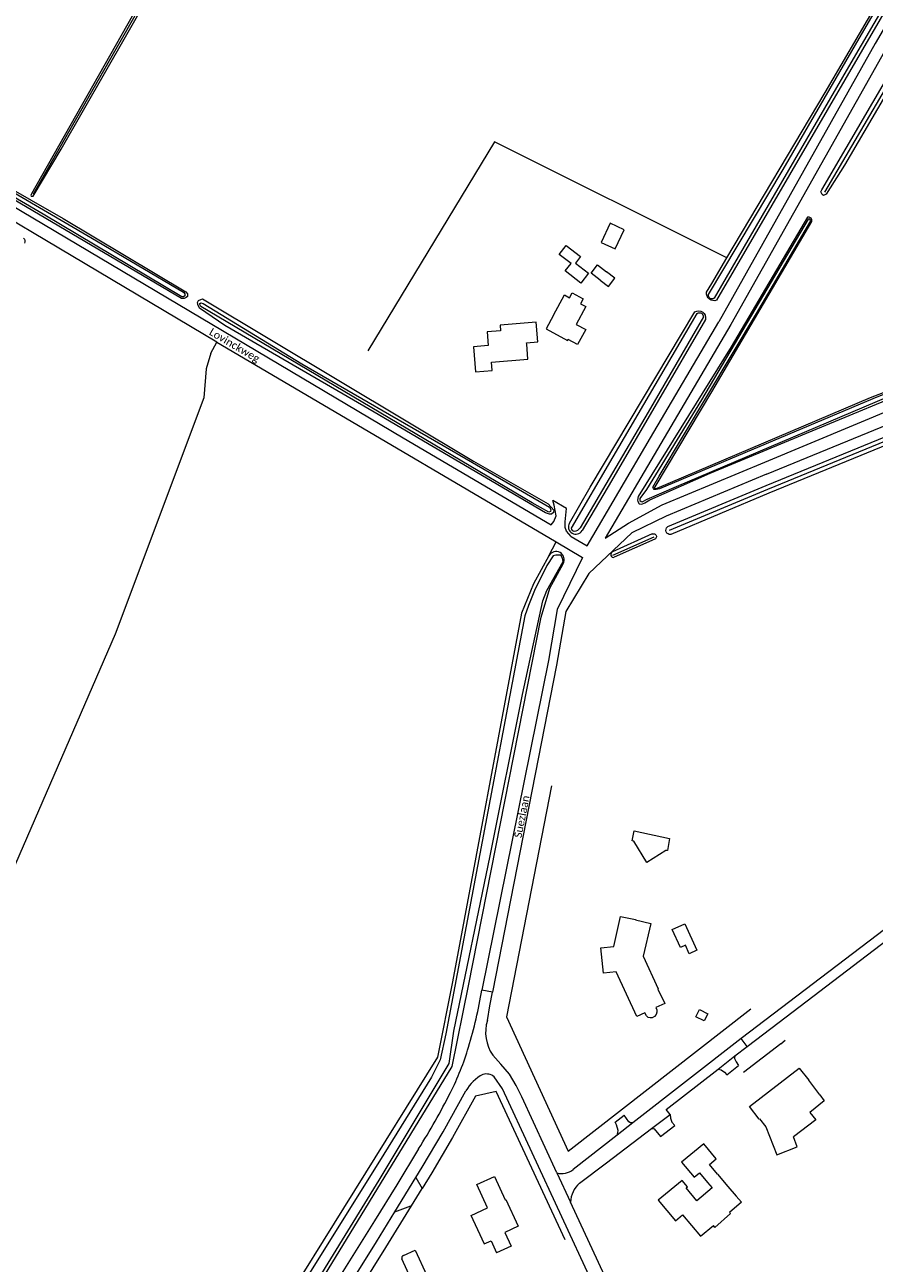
# Model space of a CAD drawing. Extents: x 177628 to 188968, y 384226 to 390673.
# Tile 293 of 393: x 184472 to 184749, y 387731 to 388135. Entities that reach past the tile are written whole.
import ezdxf

# ---------------------------------------------------------------- set-up
doc = ezdxf.new("R2010")
doc.units = 0
for name, color, linetype, lineweight in [('B01_D', 14, 'Continuous', 9), ('B01_F', 14, 'Continuous', 9), ('B01_T', 14, 'Continuous', 9), ('B02_T', 14, 'Continuous', 9), ('B03_F', 14, 'Continuous', 9), ('B11_F', 14, 'Continuous', 9), ('B11_S', 14, 'Continuous', 9), ('B14_F', 14, 'Continuous', 9), ('T01_T', 253, 'Continuous', 9), ('T02_F', 253, 'RASTER', 9), ('T03_T', 253, 'Continuous', 9), ('T04_F', 253, 'HAAG', 9), ('T07_F', 253, 'Continuous', 9), ('T09_F', 253, 'Continuous', 9), ('T09_T', 253, 'Continuous', 9), ('T10_F', 253, 'Continuous', 9), ('T10_T', 253, 'Continuous', 9), ('T22_F', 253, 'Continuous', 9), ('V00_F', 8, 'Continuous', 9), ('V00_T', 8, 'Continuous', 9), ('V06_F', 8, 'Continuous', 9), ('V06_T', 8, 'Continuous', 9), ('W01_F', 253, 'Continuous', 9), ('Z06', 7, 'Continuous', 9)]:
    doc.layers.add(name, color=color, linetype=linetype, lineweight=lineweight)
doc.styles.add('Legend', font='calibri.ttf')
doc.linetypes.add('HAAG', pattern='A,4,-1,[5,TOPOCAD.SHX,S=0.35,R=0,X=-0.35,Y=-0.35],-1', length=6)
doc.linetypes.add('RASTER', pattern='A,4,-1,[4,TOPOCAD.SHX,S=0.5,R=0,X=-0.5,Y=0],-1', length=6)

msp = doc.modelspace()

# ---------------------------------------------------------------- linework, layer by layer
at = {"layer": 'B01_D', "linetype": 'Continuous'}
for points in [[(184619.788, 387741.829), (184619.848, 387741.704)], [(184624.304, 387738.058), (184626.059, 387734.102)]]:
    msp.add_lwpolyline(points, dxfattribs=at)
at = {"layer": 'B01_F', "linetype": 'Continuous'}
for points in [[(184660.185, 388063.725), (184664.742, 388061.634), (184667.607, 388067.879), (184663.05, 388069.97), (184660.185, 388063.725)], [(184618.514, 388029.697), (184619.192, 388021.524), (184624.639, 388021.976), (184624.42, 388024.61)]]:
    msp.add_lwpolyline(points, dxfattribs=at)
at = {"layer": 'B01_T', "linetype": 'Continuous'}
for points in [[(184624.42, 388024.61), (184636.282, 388025.595), (184635.869, 388030.561)], [(184674.404, 387812.469), (184671.79, 387811.26), (184665.05, 387825.77), (184660.91, 387825.35), (184660.03, 387833.63), (184664.23, 387834.01), (184666.45, 387843.85), (184671.344, 387842.823)], [(184671.344, 387842.823), (184671.322, 387842.728), (184676.324, 387841.575), (184673.827, 387830.898), (184678.717, 387820.217), (184678.58, 387820.15)], [(184678.58, 387820.15), (184680.89, 387815.47), (184677.962, 387814.115)], [(184711.667, 387777.795), (184708.52, 387781.861), (184724.753, 387794.427), (184727.819, 387790.467)], [(184731.427, 387785.707), (184727.819, 387790.467)], [(184711.667, 387777.795), (184711.718, 387777.834), (184713.785, 387775.232), (184717.395, 387766.146), (184724.1, 387768.696), (184722.835, 387772.013)], [(184698.069, 387759.78), (184695.444, 387762.92), (184697.685, 387764.794), (184693.566, 387769.717), (184686.367, 387763.697), (184690.485, 387758.773), (184692.219, 387760.223), (184694.844, 387757.083)], [(184619.788, 387741.829), (184617.703, 387746.358), (184623.071, 387748.83), (184619.585, 387756.399), (184625.312, 387759.035), (184628.797, 387751.465), (184629.042, 387751.578), (184633.082, 387742.805), (184628.762, 387740.816), (184630.839, 387736.303), (184626.059, 387734.102)], [(184694.844, 387757.083), (184696.337, 387755.297), (184691.322, 387751.104), (184687.817, 387755.296), (184688.296, 387755.697), (184686.547, 387757.789), (184678.761, 387751.279), (184684.36, 387744.583), (184686.703, 387746.542), (184692.558, 387739.54), (184696.743, 387743.039)], [(184698.069, 387759.78), (184701.43, 387755.76)], [(184701.43, 387755.76), (184704.156, 387752.6)], [(184619.848, 387741.704), (184621.998, 387737.034), (184624.304, 387738.058)]]:
    msp.add_lwpolyline(points, dxfattribs=at)
at = {"layer": 'B02_T', "linetype": 'Continuous'}
for points in [[(184644.58, 388039.942), (184642.202, 388035.556), (184649.209, 388031.757), (184649.38, 388032.072)], [(184595.639, 387733.25), (184599.48, 387735), (184603.252, 387726.722), (184598.64, 387724.6), (184595.16, 387732.16)]]:
    msp.add_lwpolyline(points, dxfattribs=at)
msp.add_arc((184595.955, 387732.461), 0.85, 111.84601, 200.70786, dxfattribs=at)
at = {"layer": 'B03_F', "linetype": 'Continuous'}
for points in [[(184648.451, 388054.405), (184650.314, 388056.801), (184646.452, 388059.805), (184648.735, 388062.74), (184653.446, 388059.075), (184651.809, 388056.971), (184656.063, 388053.662), (184653.553, 388050.436), (184648.451, 388054.405)], [(184659.765, 388051.406), (184656.831, 388053.654), (184658.919, 388056.379), (184661.853, 388054.131)], [(184659.765, 388051.406), (184662.516, 388049.298), (184664.604, 388052.023), (184661.853, 388054.131)]]:
    msp.add_lwpolyline(points, dxfattribs=at)
at = {"layer": 'B11_F', "linetype": 'Continuous'}
for points in [[(184677.962, 387814.115), (184678.286, 387813.361), (184678.322, 387812.622), (184678.057, 387811.91), (184677.52, 387811.228), (184676.783, 387810.829), (184676.12, 387810.808), (184675.425, 387810.922), (184674.907, 387811.431), (184674.404, 387812.469)], [(184731.427, 387785.707), (184732.895, 387783.716), (184728.178, 387779.922)], [(184728.178, 387779.922), (184730.113, 387777.54), (184722.835, 387772.013)], [(184704.156, 387752.6), (184705.86, 387750.661), (184702.007, 387747.32), (184702.358, 387746.931), (184697.242, 387742.408), (184696.743, 387743.039)]]:
    msp.add_lwpolyline(points, dxfattribs=at)
at = {"layer": 'B11_S', "linetype": 'Continuous'}
msp.add_lwpolyline([(184635.869, 388030.561), (184635.832, 388031.011), (184639.481, 388031.315), (184638.95, 388037.703), (184627.19, 388036.725), (184627.343, 388034.882), (184622.942, 388034.516), (184623.308, 388030.095), (184618.514, 388029.697)], dxfattribs=at)
at = {"layer": 'B14_F', "linetype": 'Continuous'}
for points in [[(184644.58, 388039.942), (184648.175, 388046.573), (184649.865, 388045.657), (184650.738, 388047.267), (184654.289, 388045.342), (184653.416, 388043.731), (184655.18, 388042.775), (184652.035, 388036.972), (184655.128, 388035.296), (184652.473, 388030.396), (184649.38, 388032.072)], [(184670.899, 387871.778), (184682.432, 387869.262), (184681.787, 387865.345), (184681.279, 387865.344), (184674.978, 387861.417), (184670.76, 387868.37), (184670.252, 387868.514), (184670.899, 387871.778)], [(184683.287, 387839.617), (184687.371, 387841.472), (184691.304, 387832.816), (184688.838, 387831.695), (184687.588, 387834.446), (184685.971, 387833.711), (184683.287, 387839.617)], [(184692.224, 387813.48), (184694.932, 387812.106), (184693.756, 387809.787), (184691.047, 387811.161), (184692.224, 387813.48)]]:
    msp.add_lwpolyline(points, dxfattribs=at)
at = {"layer": 'T01_T', "linetype": 'Continuous'}
msp.add_lwpolyline([(184718.682, 387802.359), (184706.56, 387792.933)], dxfattribs=at)
at = {"layer": 'T02_F', "linetype": 'RASTER'}
msp.add_lwpolyline([(184701.168, 388058.642), (184625.401, 388096.499), (184584.082, 388028.34)], dxfattribs=at)
at = {"layer": 'T03_T', "linetype": 'Continuous'}
for points in [[(184643.979, 387886.483), (184629.306, 387811.149), (184649.418, 387767.345), (184708.965, 387813.78)], [(184648.417, 387738.363), (184625.945, 387786.733), (184619.212, 387785.198), (184611.721, 387771.786), (184604.894, 387760.243), (184601.732, 387755.083)], [(184581.675, 387722.657), (184589.94, 387735.843), (184598.282, 387749.454)]]:
    msp.add_lwpolyline(points, dxfattribs=at)
at = {"layer": 'T04_F', "linetype": 'HAAG'}
msp.add_lwpolyline([(184718.682, 387802.359), (184720.101, 387803.467)], dxfattribs=at)
at = {"layer": 'T07_F', "linetype": 'Continuous'}
for points in [[(184551.218, 388241.117), (184561.957, 388235.378), (184562.884, 388234.714), (184563.239, 388233.969), (184563.33, 388233.06), (184562.732, 388231.517), (184515.979, 388151.675), (184474.906, 388079.42)], [(184823.2, 388234.459), (184795.959, 388187.633), (184733.015, 388080.119)], [(184829.982, 388031.144), (184776.134, 388008.459), (184714.327, 387983.132), (184682.312, 387969.731)], [(184677.293, 387967.577), (184663.875, 387961.576)]]:
    msp.add_lwpolyline(points, dxfattribs=at)
at = {"layer": 'T09_F', "linetype": 'Continuous'}
for points in [[(184853.467, 388319.407), (184854.405, 388320.986), (184898.127, 388395.497), (184899.557, 388396.254), (184900.313, 388396.39), (184901.208, 388395.922), (184902.066, 388395.062), (184902.107, 388394.037), (184897.993, 388386.702), (184851.294, 388307.636), (184813.607, 388243.318), (184763.382, 388157.72), (184697.783, 388044.858)], [(184560.222, 388235.13), (184561.971, 388233.908), (184561.911, 388233.101), (184561.623, 388232.074), (184516.435, 388153.892), (184474.348, 388079.578), (184474.159, 388079.043), (184474.288, 388078.772), (184474.961, 388078.759), (184484.088, 388094.116), (184512.736, 388144.403), (184537.803, 388186.813), (184564.385, 388233.392), (184564.462, 388233.929), (184563.387, 388235.25), (184552.268, 388241.785), (184551.757, 388242.041), (184550.877, 388241.788), (184550.524, 388240.897), (184550.848, 388240.218), (184551.573, 388239.397), (184560.222, 388235.13)], [(184739.428, 388088.957), (184733.471, 388079.447), (184733.089, 388079.22), (184732.655, 388079.013), (184732.158, 388079.31), (184731.726, 388080.215), (184732.133, 388080.854), (184756.683, 388122.973), (184783.908, 388168.903), (184822.729, 388235.078), (184823.163, 388235.286), (184823.683, 388235.222), (184824.016, 388234.803), (184823.899, 388234.303), (184796.892, 388187.544), (184769.906, 388140.928), (184739.428, 388088.957)], [(184701.168, 388058.642), (184733.212, 388112.621), (184765.957, 388168.836)], [(184442.132, 388095.904), (184484.767, 388071.555), (184524.724, 388047.549), (184525.254, 388046.907), (184525.269, 388046.093), (184524.841, 388045.739), (184524.172, 388045.42), (184523.269, 388045.437), (184422.058, 388105.084), (184411.356, 388111.249), (184410.316, 388112.022), (184409.736, 388113.238), (184410.123, 388114.616), (184418.285, 388134.951)], [(184761.627, 388018.358), (184747.867, 388012.996), (184678.298, 387983.419), (184677.687, 387983.395), (184677.566, 387983.648), (184677.716, 387983.987), (184696.19, 388014.983), (184728.835, 388070.522), (184728.881, 388071.077), (184728.586, 388071.603), (184727.965, 388071.974), (184727.461, 388071.912), (184702.549, 388029.709), (184672.219, 387980.876), (184671.982, 387979.696), (184672.098, 387979.173), (184672.569, 387978.464), (184673.428, 387978.34), (184674.424, 387978.771), (184676.003, 387979.746), (184695.731, 387988.443), (184725.743, 388000.934), (184768.307, 388018.521)], [(184694.513, 388047.446), (184696.257, 388050.368), (184701.168, 388058.642)], [(184586.093, 388008.381), (184537.387, 388036.648), (184529.205, 388042.224), (184528.625, 388043.44), (184528.546, 388044.074), (184528.83, 388044.731), (184529.559, 388045.079), (184530.135, 388045.28), (184618.486, 387992.411), (184642.842, 387978.429), (184644.703, 387976.405), (184644.567, 387975.594), (184643.895, 387975.125), (184643.261, 387975.046), (184641.975, 387975.552), (184586.093, 388008.381)], [(184656.589, 387983.91), (184690.691, 388041.043)], [(184694.149, 388038.606), (184663.521, 387985.91)], [(184829.484, 388032.326), (184775.643, 388009.643), (184713.836, 387984.316), (184681.817, 387970.913)], [(184830.499, 388029.917), (184776.645, 388007.229), (184714.836, 387981.902), (184682.826, 387968.502)], [(184676.821, 387968.632), (184663.852, 387962.831)], [(184677.592, 387966.909), (184664.428, 387961.022)], [(184663.852, 387962.831), (184663.756, 387962.788)]]:
    msp.add_lwpolyline(points, dxfattribs=at)
at = {"layer": 'T09_F', "linetype": 'Continuous', "extrusion": (0, 0, -1)}
for centre, radius, start, end in [((-184471.023, 388064.104), 1.26, 129.54995, 210.53549), ((-184696.93, 388047.141), 2.437, 249.52002, 7.19879), ((-184691.93, 388039.129), 2.28, 57.08993, 193.25804), ((-184682.559, 387969.807), 1.332, 258.44659, 56.13493), ((-184677.209, 387967.772), 0.944, 65.69594, 246.08938)]:
    msp.add_arc(centre, radius, start, end, dxfattribs=at)
at = {"layer": 'T09_F', "linetype": 'Continuous'}
msp.add_arc((184664.192, 387961.943), 0.951, 117.26475, 284.40098, dxfattribs=at)
at = {"layer": 'T09_T', "linetype": 'Continuous'}
for points in [[(184649.786, 387972.139), (184656.589, 387983.91)], [(184663.521, 387985.91), (184653.911, 387969.724)], [(184643.118, 387961.497), (184638.071, 387952.31), (184634.211, 387942.81), (184611.65, 387822.5), (184606.81, 387798.01), (184552.62, 387711.017)], [(184557.686, 387706.635), (184611.6, 387794.88), (184616.92, 387821.25), (184640.542, 387941.44), (184643.413, 387950.94), (184647.8, 387958.923)]]:
    msp.add_lwpolyline(points, dxfattribs=at)
for centre, radius, start, end in [((184651.856, 387970.944), 2.39, 149.98699, 329.31895), ((184645.459, 387960.209), 2.671, 331.21834, 151.18075)]:
    msp.add_arc(centre, radius, start, end, dxfattribs=at)
at = {"layer": 'T10_F', "linetype": 'Continuous'}
for points in [[(184532.832, 388027.631), (184534.806, 388031.204)], [(184530.632, 388013.001), (184501.651, 387935.911), (184466.729, 387855.264), (184434.913, 387776.476)], [(184643.118, 387961.497), (184645.459, 387966.025)]]:
    msp.add_lwpolyline(points, dxfattribs=at)
at = {"layer": 'T10_T', "linetype": 'Continuous'}
msp.add_lwpolyline([(184532.832, 388027.631), (184531.353, 388022.471), (184530.632, 388013.001)], dxfattribs=at)
at = {"layer": 'T22_F', "linetype": 'Continuous'}
for points in [[(184648.799, 387976.929), (184644.397, 387979.517)], [(184701.104, 387792.194), (184704.974, 387795.209)], [(184664.676, 387776.81), (184667.592, 387779.083)], [(184679.495, 387772.099), (184684.159, 387775.624)], [(184598.282, 387749.454), (184601.732, 387755.083)]]:
    msp.add_lwpolyline(points, dxfattribs=at)
at = {"layer": 'V00_F', "linetype": 'Continuous'}
for points in [[(184703.752, 387798.351), (184703.598, 387797.539), (184704.133, 387796.416), (184704.974, 387795.209)], [(184698.302, 387794.104), (184699.252, 387793.868), (184700.31, 387793.093), (184701.104, 387792.194)], [(184665.353, 387772.542), (184665.547, 387773.373), (184665.66, 387774.067), (184665.196, 387775.864), (184664.676, 387776.81)], [(184670.476, 387776.538), (184669.741, 387776.532), (184669.211, 387776.919), (184667.592, 387779.083)], [(184682.66, 387779.23), (184682.758, 387778.095), (184683.21, 387776.736), (184684.159, 387775.624)], [(184676.597, 387774.648), (184677.115, 387774.698), (184677.43, 387774.553), (184679.495, 387772.099)], [(184599.742, 387758.725), (184601.732, 387755.083)], [(184592.853, 387747.485), (184596.322, 387748.83), (184598.105, 387749.419), (184598.282, 387749.454)]]:
    msp.add_lwpolyline(points, dxfattribs=at)
at = {"layer": 'V00_T', "linetype": 'Continuous'}
for points in [[(184624.76, 387819.19), (184621.218, 387819.853)], [(184623.04, 387809.94), (184623.87, 387814.72), (184624.76, 387819.19)], [(184705.77, 387804.06), (184670.476, 387776.538)], [(184703.752, 387798.351), (184707.78, 387801.49)], [(184707.78, 387801.49), (184705.77, 387804.06)], [(184645.703, 387760.218), (184634.32, 387785.01), (184632.45, 387788.73), (184630.22, 387792.45), (184627.46, 387795.66), (184624.778, 387798.601)], [(184698.302, 387794.104), (184703.752, 387798.351)], [(184682.66, 387779.23), (184681.37, 387780.91), (184698.302, 387794.104)], [(184657.037, 387725.029), (184627.94, 387787.66), (184625.279, 387791.57)], [(184599.742, 387758.725), (184601.81, 387762.1), (184608.6, 387773.58), (184616.069, 387786.953)], [(184670.476, 387776.538), (184665.353, 387772.542)], [(184676.597, 387774.648), (184682.66, 387779.23)], [(184665.353, 387772.542), (184651, 387761.35)], [(184661.852, 387763.506), (184676.597, 387774.648)], [(184600.586, 387768.085), (184593.474, 387756.306), (184586.21, 387744.62)], [(184645.703, 387760.218), (184650.15, 387750.72)], [(184653.027, 387756.837), (184661.852, 387763.506)], [(184592.853, 387747.485), (184599.742, 387758.725)], [(184702.145, 387638.673), (184650.15, 387750.72)], [(184586.21, 387744.62), (184574.29, 387725.43), (184557.78, 387699.48), (184545.657, 387681.337)], [(184579.456, 387725.896), (184586.88, 387737.74), (184592.853, 387747.485)]]:
    msp.add_lwpolyline(points, dxfattribs=at)
for centre, radius, start, end in [((184474.285, 387844.141), 148.927, 343.25657, 350.61398), ((184635.713, 387806.08), 13.248, 163.05922, 214.36931), ((184533.281, 387826.069), 87.226, 332.9533, 343.45987), ((184622.657, 387788.278), 4.208, 51.46474, 104.73605), ((184628.343, 387779.918), 14.147, 118.52649, 150.18201), ((184427.461, 387878.292), 205.227, 327.52016, 333.40181), ((184647.268, 387765.856), 5.851, 254.48819, 309.63779), ((184658.969, 387750.307), 8.829, 132.30226, 177.31985)]:
    msp.add_arc(centre, radius, start, end, dxfattribs=at)
at = {"layer": 'V06_F', "linetype": 'Continuous'}
for points in [[(184881.02, 388473.43), (184909.294, 388407.926), (184909.416, 388406.118), (184908.204, 388401.367), (184905.316, 388394.541), (184841.384, 388286.272), (184749.529, 388128.637), (184698.51, 388037.77)], [(184713.46, 387992.08), (184815.382, 388034.545), (185033.588, 388124.652), (184989.018, 388231.567), (184950.354, 388319.11), (184912.3, 388400.853), (184909.266, 388393.681), (184845.334, 388285.412), (184753.479, 388127.777), (184702.46, 388036.91)], [(184714.03, 387988.14), (184834.685, 388037.57), (184842.918, 388028.597), (184853.72, 388010.363), (184874.689, 387979.766), (184893.19, 387946.615), (184705.77, 387804.06)], [(184643.888, 387971.61), (184644.721, 387972.679), (184645.418, 387974.504), (184644.852, 387978.04), (184644.397, 387979.517)], [(184650.379, 387967.795), (184648.785, 387969.572), (184648.385, 387970.725), (184648.389, 387972.593), (184648.799, 387976.929)], [(184718.139, 387809.388), (184894.667, 387943.969), (184903.891, 387927.441), (184945.321, 387854.848), (184982.513, 387788.915), (184985.756, 387783.615), (184916.843, 387746.803), (184729.779, 387653.146), (184702.145, 387638.673)], [(184707.78, 387801.49), (184718.139, 387809.388)]]:
    msp.add_lwpolyline(points, dxfattribs=at)
at = {"layer": 'V06_T', "linetype": 'Continuous'}
for points in [[(184412.36, 388108.836), (184595.545, 388000.02)], [(184534.806, 388031.204), (184410.525, 388105.152)], [(184676.21, 387999.99), (184698.51, 388037.77)], [(184702.46, 388036.91), (184680.645, 387999.975)], [(184534.806, 388031.204), (184587.825, 388000.025)], [(184587.825, 388000.025), (184645.459, 387966.025)], [(184595.545, 388000.02), (184643.888, 387971.61)], [(184650.379, 387967.795), (184655.56, 387964.75), (184676.21, 387999.99)], [(184680.645, 387999.975), (184661.47, 387967.3), (184669.05, 387972.11), (184679.99, 387978.08), (184713.46, 387992.08)], [(184714.03, 387988.14), (184681.34, 387974.39), (184670.1, 387968.94), (184656.15, 387955.78), (184648.63, 387943.35), (184645.53, 387925.83), (184624.76, 387819.19)], [(184645.459, 387966.025), (184654.01, 387960.98), (184645.83, 387943.94), (184642.97, 387927.33), (184621.218, 387819.853)]]:
    msp.add_lwpolyline(points, dxfattribs=at)
at = {"layer": 'W01_F', "linetype": 'Continuous'}
for points in [[(184695.126, 388046.7), (184719.43, 388087.496), (184745.006, 388131.504), (184766.924, 388169.092), (184766.887, 388169.476), (184765.204, 388170.938), (184736.652, 388188.766), (184685.251, 388220.348), (184652.176, 388240.767), (184609.38, 388266.483)], [(184774.627, 388178.901), (184740.771, 388121.011), (184696.991, 388045.488)], [(184418.677, 388134.487), (184419.034, 388134.657), (184419.386, 388134.533), (184419.64, 388134.213), (184411.455, 388114.312), (184411.562, 388113.617), (184411.968, 388112.766), (184413.069, 388112.022), (184454.388, 388088.293), (184493.791, 388065.292), (184523.923, 388047.498), (184524.405, 388046.966), (184524.44, 388046.335), (184523.971, 388045.959), (184523.417, 388045.923), (184478.241, 388072.967), (184443.308, 388093.235), (184411.167, 388112.204), (184410.747, 388112.766), (184410.559, 388113.401), (184418.677, 388134.487)], [(184790.861, 388029.678), (184748.667, 388012.712), (184679.191, 387983.313), (184678.056, 387983.083), (184677.465, 387983.112), (184677.202, 387983.476), (184677.029, 387983.838), (184679.054, 387987.516), (184710.756, 388040.559), (184728.533, 388070.779), (184728.219, 388071.251), (184727.917, 388071.419), (184727.609, 388071.317), (184692.872, 388012.334), (184674.916, 387983.141)], [(184610.736, 387996.283), (184643.316, 387977.417), (184643.754, 387976.656), (184643.65, 387975.934), (184643.074, 387975.734), (184637.616, 387978.728), (184529.559, 388042.871), (184529.182, 388043.662), (184529.611, 388044.015), (184530.361, 388043.851), (184562.595, 388024.147), (184610.736, 387996.283)], [(184693.47, 388039.414), (184675.491, 388008.4), (184653.275, 387970.669), (184652.373, 387969.728), (184651.867, 387969.486), (184651.32, 387969.408), (184650.896, 387969.608), (184650.581, 387970.115), (184650.516, 387970.559), (184664.041, 387993.736), (184691.479, 388040.561)], [(184674.916, 387983.141), (184672.797, 387980.219), (184672.784, 387979.501), (184673.138, 387979.226), (184673.495, 387979.129), (184675.144, 387979.96), (184684.664, 387984.144), (184772.468, 388021.351)], [(184557.121, 387707.922), (184587.708, 387757.855), (184609.976, 387794.866), (184610.534, 387795.894), (184612.154, 387806.48), (184623.951, 387863.649), (184634.509, 387916.225), (184641.157, 387946.834), (184642.412, 387950.195), (184647.704, 387959.674), (184647.493, 387960.717), (184647.012, 387961.726), (184645.319, 387961.68), (184644.468, 387961.465), (184642.448, 387958.311), (184638.412, 387950.193), (184636.474, 387945.267), (184635.296, 387941.943), (184619.083, 387856.277), (184609.445, 387805.569)], [(184609.445, 387805.569), (184607.671, 387797.101), (184604.835, 387791.462), (184587.823, 387764.007), (184556.105, 387713.249)]]:
    msp.add_lwpolyline(points, dxfattribs=at)
at = {"layer": 'W01_F', "linetype": 'Continuous', "extrusion": (0, 0, -1)}
for centre, radius, start, end in [((-184696.307, 388046.476), 1.202, 235.2827, 10.75424), ((-184692.206, 388039.522), 1.268, 55.01019, 184.88165)]:
    msp.add_arc(centre, radius, start, end, dxfattribs=at)

# ---------------------------------------------------------------- texts
at = {"layer": 'Z06', "linetype": 'Continuous', "style": 'Legend'}
for s, rotation, p in [('Lovinckweg', 329.40956, (184532.085, 388033.806)), ('Suezlaan', 78.99334, (184634.147, 387869.322))]:
    msp.add_text(s, height=2.5, rotation=rotation, dxfattribs=at).set_placement(p)

doc.saveas('drawing.dxf')
